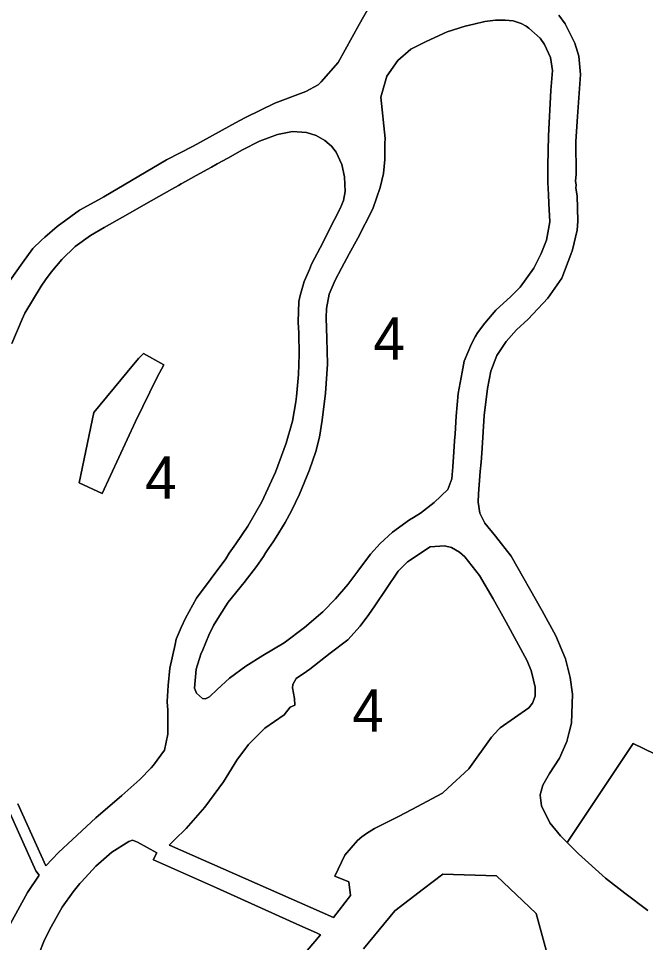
# Model space of a CAD drawing. Extents: x 598968 to 613553, y 4409678 to 4430833.
# Drawn here: x 610714.9 to 610893, y 4416580.3 to 4416843 of the extents above; entities that cross this region are included whole.
import ezdxf

# ---------------------------------------------------------------- set-up
doc = ezdxf.new("R2010")
doc.units = 0
doc.layers.add('1', color=7, linetype='Continuous')
doc.layers.add('ZONA 4. CASES UNIFAMILIRAS AÏLLADES EN PARCEL.LES', color=7, linetype='Continuous')

msp = doc.modelspace()

# ---------------------------------------------------------------- linework, layer by layer
at = {"layer": '1'}
for points in [[(610814.499, 4416846.2879), (610811.7213, 4416841.2307), (610805.6973, 4416830.4999), (610800.9095, 4416824.9529), (610800.0223, 4416824.0966), (610796.5404, 4416822.2522), (610787.7438, 4416818.8652), (610779.5714, 4416814.9075), (610777.5572, 4416813.8602), (610774.6591, 4416812.2995), (610764.5375, 4416806.6625), (610757.0001, 4416802.7624), (610739.1603, 4416792.2223), (610737.6607, 4416791.3816), (610732.2878, 4416788.4493), (610725.9205, 4416783.8721), (610722.4116, 4416780.7652), (610721.4806, 4416779.9521), (610719.03, 4416777.5677), (610716.0343, 4416773.5163), (610710.7373, 4416766.0574)], [(610893.7131, 4416589.3305), (610887.1816, 4416594.3181), (610881.6687, 4416598.5616), (610873.9453, 4416605.4927), (610870.7789, 4416608.7086), (610870.7657, 4416608.722), (610868.8291, 4416610.6072), (610865.8591, 4416614.327), (610863.4291, 4416619.1069), (610863.1315, 4416622.1826), (610863.1291, 4416622.2069), (610863.8691, 4416624.9868), (610865.7091, 4416628.3168), (610868.609, 4416632.6868), (610870.629, 4416637.3768), (610871.3234, 4416640.0923), (610871.9689, 4416642.6168), (610872.3079, 4416650.8612), (610872.3089, 4416650.8866), (610871.6589, 4416655.6365), (610870.2589, 4416660.8864), (610867.5089, 4416667.4662), (610863.619, 4416674.5261), (610854.8291, 4416690.1157), (610850.3634, 4416695.761), (610847.3392, 4416699.4755), (610845.9377, 4416702.3521), (610845.5201, 4416705.4884), (610845.6051, 4416707.8625), (610846.0892, 4416714.1922), (610846.3092, 4416716.8676), (610846.4091, 4416718.0221), (610846.5991, 4416720.8321), (610847.2091, 4416730.1119), (610848.089, 4416737.7319), (610849.079, 4416742.7319), (610850.769, 4416747.1718), (610853.4439, 4416751.1318), (610856.3289, 4416754.4918), (610859.7275, 4416757.5055), (610865.2688, 4416763.4918), (610869.2187, 4416769.1618), (610871.8041, 4416775.8754), (610872.3187, 4416777.2118), (610873.5586, 4416782.8217), (610873.8286, 4416785.3817), (610873.8278, 4416785.407), (610873.8286, 4416785.4147), (610873.5986, 4416792.5446), (610873.2501, 4416794.775), (610873.2486, 4416794.7846), (610873.2971, 4416795.5408), (610873.2986, 4416795.5645), (610873.0908, 4416796.8413), (610873.2886, 4416798.6515), (610873.2885, 4416798.6834), (610873.2387, 4416807.9935), (610873.6586, 4416815.1513), (610874.5385, 4416827.0561), (610874.5372, 4416827.0716), (610874.5385, 4416827.0891), (610874.1085, 4416832.2541), (610872.9485, 4416835.944), (610870.1685, 4416841.4439), (610868.3612, 4416843.9461)], [(610868.3612, 4416843.9461), (610870.1685, 4416841.4439), (610872.9485, 4416835.944), (610874.1085, 4416832.2541), (610874.5385, 4416827.0891), (610874.5372, 4416827.0716), (610874.5385, 4416827.0561), (610873.6586, 4416815.1513), (610873.2387, 4416807.9935), (610873.2885, 4416798.6834), (610873.2886, 4416798.6515), (610873.0908, 4416796.8413), (610873.2986, 4416795.5645), (610873.2971, 4416795.5408), (610873.2486, 4416794.7846), (610873.2501, 4416794.775), (610873.5986, 4416792.5446), (610873.8286, 4416785.4147), (610873.8278, 4416785.407), (610873.8286, 4416785.3817), (610873.5586, 4416782.8217), (610872.3187, 4416777.2118), (610871.8041, 4416775.8754), (610869.2187, 4416769.1618), (610865.2688, 4416763.4918), (610859.7275, 4416757.5055), (610856.3289, 4416754.4918), (610853.4439, 4416751.1318), (610850.769, 4416747.1718), (610849.079, 4416742.7319), (610848.089, 4416737.7319), (610847.2091, 4416730.1119), (610846.5991, 4416720.8321), (610846.4091, 4416718.0221), (610846.3092, 4416716.8676), (610846.0892, 4416714.1922), (610845.6051, 4416707.8625), (610845.5201, 4416705.4884), (610845.9377, 4416702.3521), (610847.3392, 4416699.4755), (610850.3634, 4416695.761), (610854.8291, 4416690.1157), (610863.619, 4416674.5261), (610867.5089, 4416667.4662), (610870.2589, 4416660.8864), (610871.6589, 4416655.6365), (610872.3089, 4416650.8866), (610872.3079, 4416650.8612), (610871.9689, 4416642.6168), (610871.3234, 4416640.0923), (610870.629, 4416637.3768), (610868.609, 4416632.6868), (610865.7091, 4416628.3168), (610863.8691, 4416624.9868), (610863.1291, 4416622.2069), (610863.1315, 4416622.1826), (610863.4291, 4416619.1069), (610865.8591, 4416614.327), (610868.8291, 4416610.6072), (610870.7657, 4416608.722), (610870.7789, 4416608.7086), (610889.5487, 4416636.874), (610923.0883, 4416620.5149)], [(610713.0037, 4416750.5393), (610715.9607, 4416757.4393), (610716.679, 4416759.1446), (610721.3672, 4416766.8229), (610722.6006, 4416768.6693), (610724.1671, 4416770.8022), (610727.2039, 4416774.4287), (610730.9852, 4416778.191), (610735.4158, 4416781.2752), (610739.2867, 4416783.5402), (610744.4702, 4416786.4694), (610752.6338, 4416791.1021), (610758.4934, 4416794.4583), (610760.3403, 4416795.5245), (610761.1633, 4416795.9826), (610762.3511, 4416796.628), (610765.3986, 4416798.3011), (610769.7619, 4416800.7027), (610771.3206, 4416801.6708), (610774.3958, 4416803.2912), (610778.541, 4416805.5836), (610783.3828, 4416808.113), (610788.4595, 4416809.9877), (610792.7948, 4416810.8567), (610796.6769, 4416810.5126), (610799.4979, 4416809.6986), (610801.9609, 4416808.2484), (610803.857, 4416806.701), (610805.1773, 4416804.9973), (610806.7994, 4416801.4803), (610807.5273, 4416797.9872), (610807.6654, 4416793.7575), (610807.2003, 4416791.2706), (610806.3208, 4416788.9272), (610804.6595, 4416785.8435), (610803.3995, 4416783.4235), (610801.4143, 4416779.4115), (610798.1644, 4416773.1408), (610797.574, 4416771.6238), (610796.0557, 4416768.1688), (610794.8948, 4416764.1731), (610794.5574, 4416762.5088), (610794.3397, 4416756.6837), (610794.3405, 4416756.6725), (610794.3397, 4416756.6507), (610794.5698, 4416753.4707), (610794.6193, 4416747.4845), (610794.6193, 4416747.4765), (610794.4697, 4416741.744), (610793.8997, 4416735.474), (610793.6497, 4416733.9441), (610792.7698, 4416728.5041), (610790.9298, 4416722.2141), (610787.8799, 4416713.9742), (610784.0441, 4416705.5515), (610780.0347, 4416698.6497), (610776.68, 4416693.5943), (610774.8049, 4416690.9466), (610773.8096, 4416689.3413), (610765.4571, 4416678.1213), (610762.3812, 4416672.4769), (610761.1299, 4416669.7768), (610759.7379, 4416666.4678), (610759.3937, 4416665.0323), (610757.9078, 4416658.3022), (610757.4004, 4416653.3545), (610757.1568, 4416648.757), (610757.1579, 4416648.7442), (610757.1568, 4416648.7239), (610757.3563, 4416646.3638), (610757.3065, 4416639.4946), (610756.3704, 4416634.9248), (610753.2805, 4416630.6848), (610752.5583, 4416629.9218), (610749.3805, 4416626.5648), (610744.2306, 4416622.0747), (610736.9007, 4416615.6847), (610726.2509, 4416605.8347), (610722.7147, 4416602.0377), (610714.7063, 4416619.6508)], [(610923.0883, 4416620.5149), (610889.5487, 4416636.874), (610870.7789, 4416608.7086), (610873.9453, 4416605.4927), (610881.6687, 4416598.5616), (610887.1816, 4416594.3181), (610893.7131, 4416589.3305)], [(610712.461, 4416617.0913), (610719.811, 4416600.6616), (610720.789, 4416599.4366), (610717.4988, 4416594.4429), (610712.5511, 4416585.5047)], [(610720.4835, 4416576.4492), (610722.301, 4416581.0119), (610724.1563, 4416584.6733), (610727.3661, 4416590.2861), (610730.4109, 4416594.6619), (610732.3716, 4416597.0304), (610732.7849, 4416597.4892), (610736.8803, 4416601.9698), (610741.4404, 4416605.9384), (610746.2753, 4416609.0223), (610747.3352, 4416609.3387), (610748.6979, 4416608.7611), (610754.1822, 4416605.777), (610753.2177, 4416603.8091), (610753.231, 4416603.8031), (610771.1271, 4416595.8169), (610794.854, 4416585.0618), (610799.5529, 4416582.9937), (610800.7171, 4416582.4504), (610800.6969, 4416582.4268), (610795.2601, 4416576.0763)], [(610812.9206, 4416578.444), (610821.8215, 4416589.2549), (610829.9806, 4416595.5158), (610835.4264, 4416599.6948), (610850.709, 4416599.175), (610861.9705, 4416588.5141), (610865.6369, 4416574.9903)], [(610865.6369, 4416574.9903), (610861.9705, 4416588.5141), (610850.709, 4416599.175), (610835.4264, 4416599.6948), (610829.9806, 4416595.5158), (610821.8215, 4416589.2549), (610812.9206, 4416578.444)]]:
    msp.add_lwpolyline(points, dxfattribs=at)
for points in [[(610769.1555, 4416650.1298), (610768.0347, 4416649.5157), (610767.2211, 4416649.6421), (610765.5035, 4416651.1774), (610764.8734, 4416652.5264), (610765.4131, 4416657.9723), (610766.7156, 4416662.2343), (610767.258, 4416663.4806), (610768.9575, 4416667.6352), (610770.2792, 4416670.4097), (610772.0147, 4416673.1374), (610774.475, 4416677.0327), (610779.0152, 4416682.5873), (610782.4888, 4416687.149), (610783.2301, 4416688.1244), (610783.8087, 4416689.0999), (610784.4777, 4416689.9849), (610785.2011, 4416691.1013), (610785.9613, 4416692.245), (610787.2142, 4416694.1524), (610788.1019, 4416695.5259), (610790.6699, 4416699.6734), (610792.4954, 4416703.0116), (610794.698, 4416707.6855), (610797.5982, 4416714.6288), (610799.3735, 4416719.8783), (610800.3763, 4416723.944), (610801.2133, 4416728.7676), (610802.1404, 4416736.4783), (610802.6751, 4416744.7231), (610802.6746, 4416744.7477), (610802.6751, 4416744.7562), (610802.513, 4416752.0042), (610802.2796, 4416757.8284), (610802.3693, 4416760.4809), (610803.1824, 4416764.6241), (610804.8979, 4416768.5855), (610806.6866, 4416771.9654), (610808.8719, 4416776.0793), (610811.2934, 4416780.4781), (610815.5943, 4416788.8908), (610817.6787, 4416794.9652), (610818.5561, 4416798.9216), (610818.9712, 4416802.9061), (610818.9881, 4416803.0674), (610818.9889, 4416803.0751), (610818.9907, 4416803.4001), (610818.9956, 4416804.264), (610819.0141, 4416807.5712), (610819.0213, 4416808.821), (610819.0214, 4416808.8527), (610817.8548, 4416820.6133), (610817.8524, 4416820.6377), (610819.5084, 4416826.5852), (610822.6892, 4416831.0601), (610826.3691, 4416834.2232), (610830.6691, 4416836.4533), (610836.6641, 4416839.157), (610841.7915, 4416840.7668), (610844.2427, 4416841.3863), (610847.3805, 4416842.1058), (610850.3642, 4416842.5171), (610853.1164, 4416842.5172), (610855.4313, 4416842.3373), (610857.6689, 4416841.5665), (610859.1093, 4416840.7956), (610859.9187, 4416840.2637), (610863.0686, 4416837.3838), (610864.3486, 4416835.5439), (610866.0593, 4416831.9199), (610866.6013, 4416828.1838), (610866.5995, 4416828.163), (610866.1126, 4416822.479), (610865.4446, 4416809.5734), (610865.2487, 4416801.0944), (610865.249, 4416801.0741), (610865.2487, 4416801.0613), (610865.317, 4416796.384), (610865.3699, 4416794.6801), (610865.4146, 4416792.9588), (610865.5667, 4416790.3713), (610865.8801, 4416785.1258), (610864.9216, 4416779.9373), (610863.4125, 4416776.1907), (610861.3071, 4416771.9745), (610857.416, 4416766.5785), (610854.7142, 4416763.9187), (610850.4841, 4416760.0579), (610847.3934, 4416756.3668), (610845.2885, 4416753.5761), (610844.6026, 4416752.4796), (610843.5991, 4416750.4646), (610841.4691, 4416745.5647), (610840.9591, 4416742.4048), (610839.8186, 4416736.3684), (610839.2697, 4416729.9361), (610838.9263, 4416724.8767), (610838.7434, 4416722.8663), (610838.6062, 4416719.8053), (610838.2516, 4416715.4648), (610837.9592, 4416712.0686), (610836.8992, 4416709.0377), (610833.0293, 4416705.3751), (610829.065, 4416702.367), (610827.1485, 4416701.1387), (610826.0095, 4416700.4161), (610821.1051, 4416696.941), (610817.63, 4416693.6972), (610814.8638, 4416690.6626), (610811.2772, 4416685.8093), (610808.4733, 4416682.0779), (610804.9621, 4416677.9357), (610801.3797, 4416674.3015), (610796.1299, 4416669.835), (610790.3425, 4416665.5051), (610784.3038, 4416661.8202), (610779.5253, 4416658.8679), (610774.8202, 4416655.3948), (610771.3702, 4416652.1948)], [(610748.14, 4416728.3605), (610754.2829, 4416740.9958), (610756.2124, 4416744.5407), (610750.4203, 4416747.68), (610748.9603, 4416746.33), (610745.7468, 4416742.4213), (610736.3405, 4416730.98), (610732.151, 4416710.9932), (610738.7205, 4416707.9103)], [(610809.239, 4416593.6119), (610804.4247, 4416587.3526), (610757.7687, 4416607.9368), (610757.746, 4416607.9468), (610759.2161, 4416609.4356), (610762.5032, 4416612.6949), (610767.8796, 4416618.7224), (610773.1678, 4416625.9493), (610776.976, 4416632.1443), (610780.2603, 4416636.5588), (610784.8626, 4416641.1934), (610790.3525, 4416645.0273), (610792.0731, 4416647.1709), (610793.3685, 4416647.7581), (610793.3161, 4416649.6339), (610792.7756, 4416652.6507), (610792.774, 4416652.6587), (610792.8267, 4416653.5793), (610793.7918, 4416655.2963), (610796.6917, 4416657.3233), (610797.6304, 4416657.997), (610803.4246, 4416662.501), (610808.4297, 4416666.3453), (610811.9586, 4416670.2064), (610814.4563, 4416673.4846), (610816.1131, 4416676.0196), (610822.7574, 4416685.8115), (610825.4409, 4416688.4996), (610831.8447, 4416692.7649), (610835.9393, 4416693.0653), (610837.9333, 4416692.5737), (610840.2271, 4416691.2858), (610841.6592, 4416689.9355), (610845.8906, 4416684.5728), (610849.7793, 4416677.9735), (610853.4091, 4416671.326), (610859.3246, 4416660.5322), (610860.537, 4416657.6099), (610861.2079, 4416654.8495), (610861.655, 4416652.8675), (610861.6908, 4416650.3116), (610860.9088, 4416648.2837), (610859.8891, 4416647.0265), (610851.7293, 4416641.2982), (610851.2397, 4416640.8091), (610849.3078, 4416638.6142), (610842.789, 4416629.6689), (610836.8961, 4416624.163), (610835.3297, 4416622.7508), (610826.6789, 4416618.0344), (610822.8208, 4416616.0729), (610816.0588, 4416612.6758), (610813.7504, 4416611.2903), (610812.4407, 4416610.3274), (610811.1626, 4416609.2807), (610807.6098, 4416605.1261), (610804.7737, 4416599.1236), (610804.7868, 4416599.1183), (610808.7638, 4416597.5027), (610809.2425, 4416593.6164)]]:
    msp.add_lwpolyline(points, close=True, dxfattribs=at)
at = {"layer": 'ZONA 4. CASES UNIFAMILIRAS AÏLLADES EN PARCEL.LES'}
for points in [[(610710.7373, 4416766.0574), (610716.0343, 4416773.5163), (610719.03, 4416777.5677), (610721.4806, 4416779.9521), (610722.4116, 4416780.7652), (610725.9205, 4416783.8721), (610732.2878, 4416788.4493), (610737.6607, 4416791.3816), (610739.1603, 4416792.2223), (610757.0001, 4416802.7624), (610764.5375, 4416806.6625), (610774.6591, 4416812.2995), (610777.5572, 4416813.8602), (610779.5714, 4416814.9075), (610787.7438, 4416818.8652), (610796.5404, 4416822.2522), (610800.0223, 4416824.0966), (610800.9095, 4416824.9529), (610805.6973, 4416830.4999), (610811.7213, 4416841.2307), (610814.499, 4416846.2879)], [(610714.7063, 4416619.6508), (610722.7147, 4416602.0377), (610726.2509, 4416605.8347), (610736.9007, 4416615.6847), (610744.2306, 4416622.0747), (610749.3805, 4416626.5648), (610752.5583, 4416629.9218), (610753.2805, 4416630.6848), (610756.3704, 4416634.9248), (610757.3065, 4416639.4946), (610757.3563, 4416646.3638), (610757.1568, 4416648.7239), (610757.1579, 4416648.7442), (610757.1568, 4416648.757), (610757.4004, 4416653.3545), (610757.9078, 4416658.3022), (610759.3937, 4416665.0323), (610759.7379, 4416666.4678), (610761.1299, 4416669.7768), (610762.3812, 4416672.4769), (610765.4571, 4416678.1213), (610773.8096, 4416689.3413), (610774.8049, 4416690.9466), (610776.68, 4416693.5943), (610780.0347, 4416698.6497), (610784.0441, 4416705.5515), (610787.8799, 4416713.9742), (610790.9298, 4416722.2141), (610792.7698, 4416728.5041), (610793.6497, 4416733.9441), (610793.8997, 4416735.474), (610794.4697, 4416741.744), (610794.6193, 4416747.4765), (610794.6193, 4416747.4845), (610794.5698, 4416753.4707), (610794.3397, 4416756.6507), (610794.3405, 4416756.6725), (610794.3397, 4416756.6837), (610794.5574, 4416762.5088), (610794.8948, 4416764.1731), (610796.0557, 4416768.1688), (610797.574, 4416771.6238), (610798.1644, 4416773.1408), (610801.4143, 4416779.4115), (610803.3995, 4416783.4235), (610804.6595, 4416785.8435), (610806.3208, 4416788.9272), (610807.2003, 4416791.2706), (610807.6654, 4416793.7575), (610807.5273, 4416797.9872), (610806.7994, 4416801.4803), (610805.1773, 4416804.9973), (610803.857, 4416806.701), (610801.9609, 4416808.2484), (610799.4979, 4416809.6986), (610796.6769, 4416810.5126), (610792.7948, 4416810.8567), (610788.4595, 4416809.9877), (610783.3828, 4416808.113), (610778.541, 4416805.5836), (610774.3958, 4416803.2912), (610771.3206, 4416801.6708), (610769.7619, 4416800.7027), (610765.3986, 4416798.3011), (610762.3511, 4416796.628), (610761.1633, 4416795.9826), (610760.3403, 4416795.5245), (610758.4934, 4416794.4583), (610752.6338, 4416791.1021), (610744.4702, 4416786.4694), (610739.2867, 4416783.5402), (610735.4158, 4416781.2752), (610730.9852, 4416778.191), (610727.2039, 4416774.4287), (610724.1671, 4416770.8022), (610722.6006, 4416768.6693), (610721.3672, 4416766.8229), (610716.679, 4416759.1446), (610715.9607, 4416757.4393), (610713.0037, 4416750.5393)], [(610712.5511, 4416585.5047), (610717.4988, 4416594.4429), (610720.789, 4416599.4366), (610719.811, 4416600.6616), (610712.461, 4416617.0913)], [(610795.2601, 4416576.0763), (610800.6969, 4416582.4268), (610800.7171, 4416582.4504), (610799.5529, 4416582.9937), (610794.854, 4416585.0618), (610771.1271, 4416595.8169), (610753.231, 4416603.8031), (610753.2177, 4416603.8091), (610754.1822, 4416605.777), (610748.6979, 4416608.7611), (610747.3352, 4416609.3387), (610746.2753, 4416609.0223), (610741.4404, 4416605.9384), (610736.8803, 4416601.9698), (610732.7849, 4416597.4892), (610732.3716, 4416597.0304), (610730.4109, 4416594.6619), (610727.3661, 4416590.2861), (610724.1563, 4416584.6733), (610722.301, 4416581.0119), (610720.4835, 4416576.4492)]]:
    msp.add_lwpolyline(points, dxfattribs=at)
for points in [[(610769.1555, 4416650.1298), (610771.3702, 4416652.1948), (610774.8202, 4416655.3948), (610779.5253, 4416658.8679), (610784.3038, 4416661.8202), (610790.3425, 4416665.5051), (610796.1299, 4416669.835), (610801.3797, 4416674.3015), (610804.9621, 4416677.9357), (610808.4733, 4416682.0779), (610811.2772, 4416685.8093), (610814.8638, 4416690.6626), (610817.63, 4416693.6972), (610821.1051, 4416696.941), (610826.0095, 4416700.4161), (610827.1485, 4416701.1387), (610829.065, 4416702.367), (610833.0293, 4416705.3751), (610836.8992, 4416709.0377), (610837.9592, 4416712.0686), (610838.2516, 4416715.4648), (610838.6062, 4416719.8053), (610838.7434, 4416722.8663), (610838.9263, 4416724.8767), (610839.2697, 4416729.9361), (610839.8186, 4416736.3684), (610840.9591, 4416742.4048), (610841.4691, 4416745.5647), (610843.5991, 4416750.4646), (610844.6026, 4416752.4796), (610845.2885, 4416753.5761), (610847.3934, 4416756.3668), (610850.4841, 4416760.0579), (610854.7142, 4416763.9187), (610857.416, 4416766.5785), (610861.3071, 4416771.9745), (610863.4125, 4416776.1907), (610864.9216, 4416779.9373), (610865.8801, 4416785.1258), (610865.5667, 4416790.3713), (610865.4146, 4416792.9588), (610865.3699, 4416794.6801), (610865.317, 4416796.384), (610865.2487, 4416801.0613), (610865.249, 4416801.0741), (610865.2487, 4416801.0944), (610865.4446, 4416809.5734), (610866.1126, 4416822.479), (610866.5995, 4416828.163), (610866.6013, 4416828.1838), (610866.0593, 4416831.9199), (610864.3486, 4416835.5439), (610863.0686, 4416837.3838), (610859.9187, 4416840.2637), (610859.1093, 4416840.7956), (610857.6689, 4416841.5665), (610855.4313, 4416842.3373), (610853.1164, 4416842.5172), (610850.3642, 4416842.5171), (610847.3805, 4416842.1058), (610844.2427, 4416841.3863), (610841.7915, 4416840.7668), (610836.6641, 4416839.157), (610830.6691, 4416836.4533), (610826.3691, 4416834.2232), (610822.6892, 4416831.0601), (610819.5084, 4416826.5852), (610817.8524, 4416820.6377), (610817.8548, 4416820.6133), (610819.0214, 4416808.8527), (610819.0213, 4416808.821), (610819.0141, 4416807.5712), (610818.9956, 4416804.264), (610818.9907, 4416803.4001), (610818.9889, 4416803.0751), (610818.9881, 4416803.0674), (610818.9712, 4416802.9061), (610818.5561, 4416798.9216), (610817.6787, 4416794.9652), (610815.5943, 4416788.8908), (610811.2934, 4416780.4781), (610808.8719, 4416776.0793), (610806.6866, 4416771.9654), (610804.8979, 4416768.5855), (610803.1824, 4416764.6241), (610802.3693, 4416760.4809), (610802.2796, 4416757.8284), (610802.513, 4416752.0042), (610802.6751, 4416744.7562), (610802.6746, 4416744.7477), (610802.6751, 4416744.7231), (610802.1404, 4416736.4783), (610801.2133, 4416728.7676), (610800.3763, 4416723.944), (610799.3735, 4416719.8783), (610797.5982, 4416714.6288), (610794.698, 4416707.6855), (610792.4954, 4416703.0116), (610790.6699, 4416699.6734), (610788.1019, 4416695.5259), (610787.2142, 4416694.1524), (610785.9613, 4416692.245), (610785.2011, 4416691.1013), (610784.4777, 4416689.9849), (610783.8087, 4416689.0999), (610783.2301, 4416688.1244), (610782.4888, 4416687.149), (610779.0152, 4416682.5873), (610774.475, 4416677.0327), (610772.0147, 4416673.1374), (610770.2792, 4416670.4097), (610768.9575, 4416667.6352), (610767.258, 4416663.4806), (610766.7156, 4416662.2343), (610765.4131, 4416657.9723), (610764.8734, 4416652.5264), (610765.5035, 4416651.1774), (610767.2211, 4416649.6421), (610768.0347, 4416649.5157)], [(610748.14, 4416728.3605), (610738.7205, 4416707.9103), (610732.151, 4416710.9932), (610736.3405, 4416730.98), (610745.7468, 4416742.4213), (610748.9603, 4416746.33), (610750.4203, 4416747.68), (610756.2124, 4416744.5407), (610754.2829, 4416740.9958)], [(610809.239, 4416593.6119), (610809.2425, 4416593.6164), (610808.7638, 4416597.5027), (610804.7868, 4416599.1183), (610804.7737, 4416599.1236), (610807.6098, 4416605.1261), (610811.1626, 4416609.2807), (610812.4407, 4416610.3274), (610813.7504, 4416611.2903), (610816.0588, 4416612.6758), (610822.8208, 4416616.0729), (610826.6789, 4416618.0344), (610835.3297, 4416622.7508), (610836.8961, 4416624.163), (610842.789, 4416629.6689), (610849.3078, 4416638.6142), (610851.2397, 4416640.8091), (610851.7293, 4416641.2982), (610859.8891, 4416647.0265), (610860.9088, 4416648.2837), (610861.6908, 4416650.3116), (610861.655, 4416652.8675), (610861.2079, 4416654.8495), (610860.537, 4416657.6099), (610859.3246, 4416660.5322), (610853.4091, 4416671.326), (610849.7793, 4416677.9735), (610845.8906, 4416684.5728), (610841.6592, 4416689.9355), (610840.2271, 4416691.2858), (610837.9333, 4416692.5737), (610835.9393, 4416693.0653), (610831.8447, 4416692.7649), (610825.4409, 4416688.4996), (610822.7574, 4416685.8115), (610816.1131, 4416676.0196), (610814.4563, 4416673.4846), (610811.9586, 4416670.2064), (610808.4297, 4416666.3453), (610803.4246, 4416662.501), (610797.6304, 4416657.997), (610796.6917, 4416657.3233), (610793.7918, 4416655.2963), (610792.8267, 4416653.5793), (610792.774, 4416652.6587), (610792.7756, 4416652.6507), (610793.3161, 4416649.6339), (610793.3685, 4416647.7581), (610792.0731, 4416647.1709), (610790.3525, 4416645.0273), (610784.8626, 4416641.1934), (610780.2603, 4416636.5588), (610776.976, 4416632.1443), (610773.1678, 4416625.9493), (610767.8796, 4416618.7224), (610762.5032, 4416612.6949), (610759.2161, 4416609.4356), (610757.746, 4416607.9468), (610757.7687, 4416607.9368), (610804.4247, 4416587.3526)]]:
    msp.add_lwpolyline(points, close=True, dxfattribs=at)

# ---------------------------------------------------------------- texts
for p in [(610815.7374, 4416746.0164), (610750.9091, 4416706.4472), (610809.7184, 4416640.209)]:
    msp.add_text('4', height=12, dxfattribs=at).set_placement(p)

doc.saveas('drawing.dxf')
